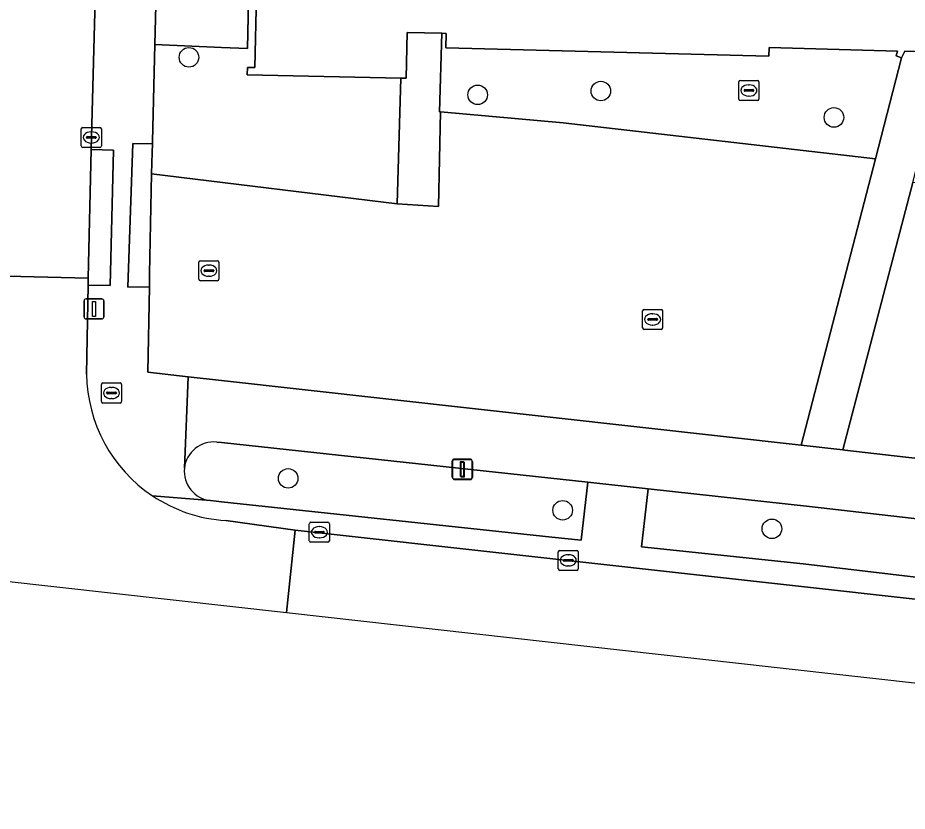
# Model space of a CAD drawing. Extents: x 162082 to 163401, y 388089 to 388636.
# Drawn here: x 162489.83 to 162534.22, y 388110.8 to 388150.4 of the extents above; entities that cross this region are included whole.
import ezdxf

# ---------------------------------------------------------------- set-up
doc = ezdxf.new("R2010")
doc.units = 0
for name, color, linetype in [('IMGEO_Boom', 7, 'Continuous'), ('IMGEO_Brandkraan', 7, 'Continuous'), ('IMGEO_Groenvoorziening', 7, 'Continuous'), ('IMGEO_Kolk', 7, 'Continuous'), ('IMGEO_Lichtmast', 7, 'Continuous'), ('IMGEO_Pand', 7, 'Continuous'), ('IMGEO_Parkeervlak_open', 7, 'Continuous'), ('IMGEO_Rijbaan_lokaal_gesloten', 7, 'Continuous'), ('IMGEO_Rijbaan_lokaal_open', 7, 'Continuous'), ('IMGEO_Rioolput', 7, 'Continuous'), ('IMGEO_Voetpad_open', 7, 'Continuous')]:
    doc.layers.add(name, color=color, linetype=linetype)

msp = doc.modelspace()

# ---------------------------------------------------------------- linework, layer by layer
at = {"layer": 'IMGEO_Boom'}
for centre in [(162498.37, 388148.425), (162518.927, 388146.742), (162512.779, 388146.554), (162530.56, 388145.425), (162503.323, 388127.412), (162517.021, 388125.82), (162527.465, 388124.896)]:
    msp.add_circle(centre, 0.489, dxfattribs=at)
at = {"layer": 'IMGEO_Brandkraan'}
for p, q in [((162494.005, 388131.248), (162494.005, 388132.1)), ((162494.08, 388132.174), (162494.932, 388132.174)), ((162494.493, 388131.954), (162494.518, 388131.954)), ((162495.006, 388132.1), (162495.006, 388131.248)), ((162494.264, 388131.668), (162494.264, 388131.68)), ((162494.702, 388131.631), (162494.304, 388131.631)), ((162494.307, 388131.717), (162494.705, 388131.717)), ((162494.748, 388131.68), (162494.748, 388131.668)), ((162494.932, 388131.174), (162494.08, 388131.174)), ((162494.516, 388131.394), (162494.491, 388131.394))]:
    msp.add_line(p, q, dxfattribs=at)
for points in [[(162494.005, 388131.248), (162494.005, 388132.1)], [(162494.08, 388132.174), (162494.932, 388132.174)], [(162495.006, 388132.1), (162495.006, 388131.248)], [(162494.932, 388131.174), (162494.08, 388131.174)]]:
    msp.add_lwpolyline(points, dxfattribs=at)
for centre, radius, start, end in [((162494.082, 388132.098), 0.0765, 91.552, 178.448), ((162494.082, 388132.098), 0.0765, 91.552, 178.448), ((162494.93, 388132.098), 0.0765, 1.552, 88.448), ((162494.93, 388132.098), 0.0765, 1.552, 88.448), ((162494.304, 388131.677), 0.0403, 85.8775, 175.7526), ((162494.301, 388131.667), 0.0366, 178.938, 274.7102), ((162494.705, 388131.674), 0.043, 264.8664, 352.4533), ((162494.709, 388131.679), 0.0386, 1.7309, 96.639), ((162494.082, 388131.25), 0.0765, 181.552, 268.448), ((162494.082, 388131.25), 0.0765, 181.552, 268.448), ((162494.93, 388131.25), 0.0765, 271.552, 358.448), ((162494.93, 388131.25), 0.0765, 271.552, 358.448)]:
    msp.add_arc(centre, radius, start, end, dxfattribs=at)
for centre, major_axis, ratio, start_param, end_param in [((162494.492, 388131.674), (-0.387, 0.002), 0.722429, 4.712389, 7.853982), ((162494.517, 388131.674), (-0.39, 0.002), 0.717154, 1.570796, 4.712389)]:
    msp.add_ellipse(centre, major_axis=major_axis, ratio=ratio, start_param=start_param, end_param=end_param, dxfattribs=at)
at = {"layer": 'IMGEO_Groenvoorziening'}
for points in [[(162501.808, 388173.337), (162501.817, 388173.679), (162499.55, 388173.758), (162497.308, 388173.837), (162496.672, 388149.058), (162500, 388148.917), (162501.289, 388148.862)], [(162508.944, 388147.385), (162501.281, 388147.559), (162501.289, 388147.921), (162501.665, 388147.913), (162502.242, 388173.327), (162501.808, 388173.337), (162501.289, 388148.862), (162500, 388148.917), (162496.672, 388149.058), (162496.548, 388144.225), (162496.545, 388144.103), (162496.534, 388143.676), (162496.506, 388142.618), (162508.759, 388141.12)], [(162533.932, 388148.399), (162533.659, 388148.508), (162533.738, 388148.739), (162527.328, 388148.915), (162527.315, 388148.482), (162511.196, 388148.904), (162511.212, 388149.62), (162510.988, 388149.625), (162510.881, 388145.702), (162510.923, 388145.699), (162517.042, 388145.154), (162532.627, 388143.359)], [(162538.844, 388142.105), (162534.501, 388142.181), (162531, 388128.832), (162531.109, 388128.82), (162534.15, 388128.479), (162538.164, 388128.028), (162538.458, 388138.663), (162538.732, 388138.658)], [(162542.379, 388121.56), (162541.672, 388124.59), (162529.338, 388126.015), (162521.291, 388126.898), (162520.96, 388124.003), (162529.02, 388123.142)]]:
    msp.add_lwpolyline(points, close=True, dxfattribs=at)
for points in [[(162518.28, 388127.229), (162500, 388129.196), (162499.756, 388129.221)], [(162499.445, 388126.304), (162499.722, 388126.274), (162500, 388126.245), (162516.486, 388124.481), (162517.948, 388124.326), (162518.28, 388127.229)]]:
    msp.add_lwpolyline(points, dxfattribs=at)
for centre, radius, start, end in [((162499.602, 388127.761), 1.468, 83.9944, 173.869), ((162499.601, 388127.762), 1.466, 173.8921, 263.8935)]:
    msp.add_arc(centre, radius, start, end, dxfattribs=at)
at = {"layer": 'IMGEO_Kolk'}
for p, q in [((162492.999, 388144.001), (162492.999, 388144.853)), ((162493.074, 388144.927), (162493.926, 388144.927)), ((162494, 388144.853), (162494, 388144.001)), ((162493.258, 388144.421), (162493.258, 388144.433)), ((162493.696, 388144.384), (162493.298, 388144.384)), ((162493.301, 388144.47), (162493.699, 388144.47)), ((162493.487, 388144.707), (162493.512, 388144.707)), ((162493.742, 388144.433), (162493.742, 388144.421)), ((162493.51, 388144.147), (162493.485, 388144.147)), ((162493.926, 388143.927), (162493.074, 388143.927)), ((162498.864, 388137.351), (162498.864, 388138.203)), ((162498.939, 388138.277), (162499.791, 388138.277)), ((162499.865, 388138.203), (162499.865, 388137.351)), ((162499.123, 388137.771), (162499.123, 388137.783)), ((162499.561, 388137.734), (162499.163, 388137.734)), ((162499.166, 388137.82), (162499.564, 388137.82)), ((162499.352, 388138.057), (162499.377, 388138.057)), ((162499.607, 388137.783), (162499.607, 388137.771)), ((162499.375, 388137.497), (162499.35, 388137.497)), ((162499.791, 388137.277), (162498.939, 388137.277)), ((162521.011, 388134.92), (162521.011, 388135.772)), ((162521.086, 388135.846), (162521.938, 388135.846)), ((162521.499, 388135.626), (162521.524, 388135.626)), ((162522.012, 388135.772), (162522.012, 388134.92)), ((162521.27, 388135.34), (162521.27, 388135.352)), ((162521.708, 388135.303), (162521.31, 388135.303)), ((162521.313, 388135.389), (162521.711, 388135.389)), ((162521.522, 388135.066), (162521.497, 388135.066)), ((162521.754, 388135.352), (162521.754, 388135.34)), ((162521.938, 388134.846), (162521.086, 388134.846)), ((162504.378, 388124.3), (162504.378, 388125.152)), ((162504.453, 388125.226), (162505.305, 388125.226)), ((162504.866, 388125.006), (162504.891, 388125.006)), ((162505.379, 388125.152), (162505.379, 388124.3)), ((162504.637, 388124.72), (162504.637, 388124.732)), ((162505.075, 388124.683), (162504.677, 388124.683)), ((162504.68, 388124.769), (162505.078, 388124.769)), ((162504.889, 388124.446), (162504.864, 388124.446)), ((162505.121, 388124.732), (162505.121, 388124.72)), ((162505.305, 388124.226), (162504.453, 388124.226)), ((162516.801, 388122.894), (162516.801, 388123.746)), ((162516.876, 388123.82), (162517.728, 388123.82)), ((162517.289, 388123.6), (162517.314, 388123.6)), ((162517.802, 388123.746), (162517.802, 388122.894)), ((162517.06, 388123.314), (162517.06, 388123.326)), ((162517.498, 388123.277), (162517.1, 388123.277)), ((162517.103, 388123.363), (162517.501, 388123.363)), ((162517.544, 388123.326), (162517.544, 388123.314)), ((162517.728, 388122.82), (162516.876, 388122.82)), ((162517.312, 388123.04), (162517.287, 388123.04))]:
    msp.add_line(p, q, dxfattribs=at)
for points in [[(162492.999, 388144.001), (162492.999, 388144.853)], [(162493.074, 388144.927), (162493.926, 388144.927)], [(162494, 388144.853), (162494, 388144.001)], [(162493.926, 388143.927), (162493.074, 388143.927)], [(162498.864, 388137.351), (162498.864, 388138.203)], [(162498.939, 388138.277), (162499.791, 388138.277)], [(162499.865, 388138.203), (162499.865, 388137.351)], [(162499.791, 388137.277), (162498.939, 388137.277)], [(162521.011, 388134.92), (162521.011, 388135.772)], [(162521.086, 388135.846), (162521.938, 388135.846)], [(162522.012, 388135.772), (162522.012, 388134.92)], [(162521.938, 388134.846), (162521.086, 388134.846)], [(162504.378, 388124.3), (162504.378, 388125.152)], [(162504.453, 388125.226), (162505.305, 388125.226)], [(162505.379, 388125.152), (162505.379, 388124.3)], [(162505.305, 388124.226), (162504.453, 388124.226)], [(162516.801, 388122.894), (162516.801, 388123.746)], [(162516.876, 388123.82), (162517.728, 388123.82)], [(162517.802, 388123.746), (162517.802, 388122.894)], [(162517.728, 388122.82), (162516.876, 388122.82)]]:
    msp.add_lwpolyline(points, dxfattribs=at)
for centre, radius, start, end in [((162493.076, 388144.851), 0.0765, 91.552, 178.448), ((162493.076, 388144.851), 0.0765, 91.552, 178.448), ((162493.924, 388144.851), 0.0765, 1.552, 88.448), ((162493.924, 388144.851), 0.0765, 1.552, 88.448), ((162493.298, 388144.43), 0.0403, 85.8775, 175.7526), ((162493.295, 388144.42), 0.0366, 178.938, 274.7102), ((162493.699, 388144.427), 0.043, 264.8664, 352.4533), ((162493.703, 388144.432), 0.0386, 1.7309, 96.639), ((162493.076, 388144.003), 0.0765, 181.552, 268.448), ((162493.076, 388144.003), 0.0765, 181.552, 268.448), ((162493.924, 388144.003), 0.0765, 271.552, 358.448), ((162493.924, 388144.003), 0.0765, 271.552, 358.448), ((162498.941, 388138.201), 0.0765, 91.552, 178.448), ((162498.941, 388138.201), 0.0765, 91.552, 178.448), ((162499.789, 388138.201), 0.0765, 1.552, 88.448), ((162499.789, 388138.201), 0.0765, 1.552, 88.448), ((162499.163, 388137.78), 0.0403, 85.8775, 175.7526), ((162499.16, 388137.77), 0.0366, 178.938, 274.7102), ((162499.564, 388137.777), 0.043, 264.8664, 352.4533), ((162499.568, 388137.782), 0.0386, 1.7309, 96.639), ((162498.941, 388137.353), 0.0765, 181.552, 268.448), ((162498.941, 388137.353), 0.0765, 181.552, 268.448), ((162499.789, 388137.353), 0.0765, 271.552, 358.448), ((162499.789, 388137.353), 0.0765, 271.552, 358.448), ((162521.088, 388135.77), 0.0765, 91.552, 178.448), ((162521.088, 388135.77), 0.0765, 91.552, 178.448), ((162521.936, 388135.77), 0.0765, 1.552, 88.448), ((162521.936, 388135.77), 0.0765, 1.552, 88.448), ((162521.31, 388135.349), 0.0403, 85.8775, 175.7526), ((162521.307, 388135.339), 0.0366, 178.938, 274.7102), ((162521.711, 388135.346), 0.043, 264.8664, 352.4533), ((162521.715, 388135.351), 0.0386, 1.7309, 96.639), ((162521.088, 388134.922), 0.0765, 181.552, 268.448), ((162521.088, 388134.922), 0.0765, 181.552, 268.448), ((162521.936, 388134.922), 0.0765, 271.552, 358.448), ((162521.936, 388134.922), 0.0765, 271.552, 358.448), ((162504.455, 388125.15), 0.0765, 91.552, 178.448), ((162504.455, 388125.15), 0.0765, 91.552, 178.448), ((162505.303, 388125.15), 0.0765, 1.552, 88.448), ((162505.303, 388125.15), 0.0765, 1.552, 88.448), ((162504.677, 388124.729), 0.0403, 85.8775, 175.7526), ((162504.674, 388124.719), 0.0366, 178.938, 274.7102), ((162505.078, 388124.726), 0.043, 264.8664, 352.4533), ((162505.082, 388124.731), 0.0386, 1.7309, 96.639), ((162504.455, 388124.302), 0.0765, 181.552, 268.448), ((162504.455, 388124.302), 0.0765, 181.552, 268.448), ((162505.303, 388124.302), 0.0765, 271.552, 358.448), ((162505.303, 388124.302), 0.0765, 271.552, 358.448), ((162516.878, 388123.744), 0.0765, 91.552, 178.448), ((162516.878, 388123.744), 0.0765, 91.552, 178.448), ((162517.726, 388123.744), 0.0765, 1.552, 88.448), ((162517.726, 388123.744), 0.0765, 1.552, 88.448), ((162517.1, 388123.323), 0.0403, 85.8775, 175.7526), ((162517.097, 388123.313), 0.0366, 178.938, 274.7102), ((162517.501, 388123.32), 0.043, 264.8664, 352.4533), ((162517.505, 388123.325), 0.0386, 1.7309, 96.639), ((162516.878, 388122.896), 0.0765, 181.552, 268.448), ((162516.878, 388122.896), 0.0765, 181.552, 268.448), ((162517.726, 388122.896), 0.0765, 271.552, 358.448), ((162517.726, 388122.896), 0.0765, 271.552, 358.448)]:
    msp.add_arc(centre, radius, start, end, dxfattribs=at)
for centre, major_axis, ratio, start_param, end_param in [((162493.486, 388144.427), (-0.387, 0.002), 0.722429, 4.712389, 7.853982), ((162493.511, 388144.427), (-0.39, 0.002), 0.717154, 1.570796, 4.712389), ((162499.351, 388137.777), (-0.387, 0.002), 0.722429, 4.712389, 7.853982), ((162499.376, 388137.777), (-0.39, 0.002), 0.717154, 1.570796, 4.712389), ((162521.498, 388135.346), (-0.387, 0.002), 0.722429, 4.712389, 7.853982), ((162521.523, 388135.346), (-0.39, 0.002), 0.717154, 1.570796, 4.712389), ((162504.865, 388124.726), (-0.387, 0.002), 0.722429, 4.712389, 7.853982), ((162504.89, 388124.726), (-0.39, 0.002), 0.717154, 1.570796, 4.712389), ((162517.288, 388123.32), (-0.387, 0.002), 0.722429, 4.712389, 7.853982), ((162517.313, 388123.32), (-0.39, 0.002), 0.717154, 1.570796, 4.712389)]:
    msp.add_ellipse(centre, major_axis=major_axis, ratio=ratio, start_param=start_param, end_param=end_param, dxfattribs=at)
at = {"layer": 'IMGEO_Lichtmast'}
for p, q in [((162493.134, 388135.472), (162493.134, 388136.272)), ((162493.134, 388136.272), (162493.134, 388135.472)), ((162493.234, 388136.372), (162494.024, 388136.372)), ((162494.024, 388136.372), (162493.234, 388136.372)), ((162494.124, 388136.272), (162494.124, 388135.472)), ((162494.124, 388135.472), (162494.124, 388136.272)), ((162494.024, 388135.372), (162493.234, 388135.372)), ((162493.234, 388135.372), (162494.024, 388135.372)), ((162511.51, 388127.477), (162511.51, 388128.277)), ((162511.51, 388128.277), (162511.51, 388127.477)), ((162511.53, 388127.454), (162511.53, 388128.254)), ((162511.53, 388128.254), (162511.53, 388127.454)), ((162511.61, 388128.377), (162512.4, 388128.377)), ((162512.4, 388128.377), (162511.61, 388128.377)), ((162511.63, 388128.354), (162512.42, 388128.354)), ((162512.42, 388128.354), (162511.63, 388128.354)), ((162512.5, 388128.277), (162512.5, 388127.477)), ((162512.5, 388127.477), (162512.5, 388128.277)), ((162512.52, 388128.254), (162512.52, 388127.454)), ((162512.52, 388127.454), (162512.52, 388128.254)), ((162512.4, 388127.377), (162511.61, 388127.377)), ((162511.61, 388127.377), (162512.4, 388127.377)), ((162512.42, 388127.354), (162511.63, 388127.354)), ((162511.63, 388127.354), (162512.42, 388127.354))]:
    msp.add_line(p, q, dxfattribs=at)
for points in [[(162493.554, 388136.247), (162493.704, 388136.247), (162493.704, 388135.497), (162493.554, 388135.497), (162493.554, 388136.247)], [(162511.93, 388128.252), (162512.08, 388128.252), (162512.08, 388127.502), (162511.93, 388127.502), (162511.93, 388128.252)], [(162511.95, 388128.229), (162512.1, 388128.229), (162512.1, 388127.479), (162511.95, 388127.479), (162511.95, 388128.229)]]:
    msp.add_lwpolyline(points, dxfattribs=at)
for centre, start, end in [((162493.234, 388136.272), 90, 180), ((162493.234, 388136.272), 90, 180), ((162494.024, 388136.272), 0, 90), ((162494.024, 388136.272), 360, 90), ((162493.234, 388135.472), 180, 270), ((162493.234, 388135.472), 180, 270), ((162494.024, 388135.472), 270, 0), ((162494.024, 388135.472), 270, 0), ((162511.61, 388128.277), 90, 180), ((162511.61, 388128.277), 90, 180), ((162511.63, 388128.254), 90, 180), ((162511.63, 388128.254), 90, 180), ((162512.4, 388128.277), 0, 90), ((162512.4, 388128.277), 360, 90), ((162512.42, 388128.254), 0, 90), ((162512.42, 388128.254), 360, 90), ((162511.61, 388127.477), 180, 270), ((162511.61, 388127.477), 180, 270), ((162511.63, 388127.454), 180, 270), ((162511.63, 388127.454), 180, 270), ((162512.4, 388127.477), 270, 0), ((162512.4, 388127.477), 270, 0), ((162512.42, 388127.454), 270, 0), ((162512.42, 388127.454), 270, 0)]:
    msp.add_arc(centre, 0.1, start, end, dxfattribs=at)
at = {"layer": 'IMGEO_Pand'}
msp.add_lwpolyline([(162502.242, 388173.327), (162501.665, 388147.913), (162501.289, 388147.921), (162501.281, 388147.559), (162508.944, 388147.385), (162509.206, 388147.379), (162509.258, 388149.665), (162510.988, 388149.625), (162511.212, 388149.62), (162511.196, 388148.904), (162527.315, 388148.482), (162527.328, 388148.915), (162533.738, 388148.739), (162533.659, 388148.508), (162533.932, 388148.399), (162534.099, 388148.728), (162536.163, 388148.673)], dxfattribs=at)
at = {"layer": 'IMGEO_Parkeervlak_open'}
msp.add_lwpolyline([(162532.627, 388143.359), (162517.042, 388145.154), (162510.923, 388145.699), (162510.828, 388140.984), (162508.759, 388141.12), (162496.506, 388142.618), (162496.408, 388137.627), (162496.395, 388136.974), (162496.311, 388132.715), (162498.339, 388132.488), (162500, 388132.302), (162528.931, 388129.064)], close=True, dxfattribs=at)
at = {"layer": 'IMGEO_Rijbaan_lokaal_gesloten'}
msp.add_lwpolyline([(162552.697, 388117.298), (162538.06, 388120.923), (162537.31, 388121.081), (162503.679, 388124.828), (162503.237, 388120.717), (162503.237, 388120.717), (162527.574, 388117.998), (162591.987, 388110.802)], dxfattribs=at)
at = {"layer": 'IMGEO_Rijbaan_lokaal_open'}
msp.add_lwpolyline([(162493.484, 388143.829), (162494.536, 388183.135), (162488.529, 388183.267), (162488.051, 388163.748), (162487.851, 388158.785), (162487.268, 388137.56), (162493.335, 388137.408)], close=True, dxfattribs=at)
for points in [[(162493.263, 388132.62), (162493.349, 388137.051), (162493.335, 388137.408), (162487.268, 388137.56), (162487.181, 388135.048)], [(162477.859, 388127.683), (162477.855, 388127.637), (162477.466, 388123.596), (162503.237, 388120.717)], [(162503.237, 388120.717), (162503.237, 388120.717), (162503.679, 388124.828), (162500.213, 388125.309)]]:
    msp.add_lwpolyline(points, dxfattribs=at)
for centre, radius, start, end in [((162500.66, 388132.695), 7.397, 180.5824, 236.2293), ((162500.666, 388132.698), 7.403, 236.2056, 266.4935)]:
    msp.add_arc(centre, radius, start, end, dxfattribs=at)
at = {"layer": 'IMGEO_Rioolput'}
for p, q in [((162525.815, 388146.346), (162525.815, 388147.198)), ((162525.89, 388147.272), (162526.742, 388147.272)), ((162526.303, 388147.052), (162526.328, 388147.052)), ((162526.816, 388147.198), (162526.816, 388146.346)), ((162526.074, 388146.766), (162526.074, 388146.778)), ((162526.512, 388146.729), (162526.114, 388146.729)), ((162526.117, 388146.815), (162526.515, 388146.815)), ((162526.558, 388146.778), (162526.558, 388146.766)), ((162526.742, 388146.272), (162525.89, 388146.272)), ((162526.326, 388146.492), (162526.301, 388146.492))]:
    msp.add_line(p, q, dxfattribs=at)
for points in [[(162525.815, 388146.346), (162525.815, 388147.198)], [(162525.89, 388147.272), (162526.742, 388147.272)], [(162526.816, 388147.198), (162526.816, 388146.346)], [(162526.742, 388146.272), (162525.89, 388146.272)]]:
    msp.add_lwpolyline(points, dxfattribs=at)
for centre, radius, start, end in [((162525.892, 388147.196), 0.0765, 91.552, 178.448), ((162525.892, 388147.196), 0.0765, 91.552, 178.448), ((162526.74, 388147.196), 0.0765, 1.552, 88.448), ((162526.74, 388147.196), 0.0765, 1.552, 88.448), ((162526.114, 388146.775), 0.0403, 85.8775, 175.7526), ((162526.111, 388146.765), 0.0366, 178.938, 274.7102), ((162526.515, 388146.772), 0.043, 264.8664, 352.4533), ((162526.519, 388146.777), 0.0386, 1.7309, 96.639), ((162525.892, 388146.348), 0.0765, 181.552, 268.448), ((162525.892, 388146.348), 0.0765, 181.552, 268.448), ((162526.74, 388146.348), 0.0765, 271.552, 358.448), ((162526.74, 388146.348), 0.0765, 271.552, 358.448)]:
    msp.add_arc(centre, radius, start, end, dxfattribs=at)
for centre, major_axis, ratio, start_param, end_param in [((162526.302, 388146.772), (-0.387, 0.002), 0.722429, 4.712389, 7.853982), ((162526.327, 388146.772), (-0.39, 0.002), 0.717154, 1.570796, 4.712389)]:
    msp.add_ellipse(centre, major_axis=major_axis, ratio=ratio, start_param=start_param, end_param=end_param, dxfattribs=at)
at = {"layer": 'IMGEO_Voetpad_open'}
for points in [[(162494.684, 388187.95), (162494.536, 388183.135), (162493.484, 388143.829), (162494.605, 388143.8), (162494.432, 388137.037), (162493.349, 388137.051), (162493.263, 388132.62)], [(162498.339, 388132.488), (162496.311, 388132.715), (162496.395, 388136.974), (162495.323, 388136.955), (162495.563, 388144.131), (162496.545, 388144.103), (162496.548, 388144.225), (162496.672, 388149.058), (162497.308, 388173.837), (162497.407, 388177.721), (162497.558, 388188.258)], [(162575.783, 388123.657), (162571.302, 388124.181), (162544.515, 388127.315), (162538.164, 388128.028), (162534.15, 388128.479), (162531.109, 388128.82), (162531, 388128.832), (162528.931, 388129.064), (162500, 388132.302), (162498.339, 388132.488), (162498.143, 388127.918)], [(162498.143, 388127.918), (162498.339, 388132.488)], [(162499.756, 388129.221), (162500, 388129.196), (162518.28, 388127.229), (162521.291, 388126.898), (162529.338, 388126.015), (162541.672, 388124.59), (162543.266, 388124.406), (162575.155, 388120.722), (162587.893, 388119.25), (162596.28, 388118.264), (162602.116, 388117.578), (162607.328, 388116.967), (162610.292, 388116.62), (162641.48, 388112.962)], [(162574.797, 388117.719), (162573.271, 388117.9), (162543.975, 388121.37), (162543.266, 388124.406), (162541.672, 388124.59), (162542.379, 388121.56), (162529.02, 388123.142), (162520.96, 388124.003), (162521.291, 388126.898), (162518.28, 388127.229), (162517.948, 388124.326), (162516.486, 388124.481), (162500, 388126.245), (162499.722, 388126.274), (162499.445, 388126.304), (162496.548, 388126.546)], [(162496.548, 388126.546), (162499.445, 388126.304)], [(162500.213, 388125.309), (162503.679, 388124.828), (162537.31, 388121.081), (162538.06, 388120.923), (162552.697, 388117.298)]]:
    msp.add_lwpolyline(points, dxfattribs=at)
for points in [[(162510.923, 388145.699), (162510.881, 388145.702), (162510.988, 388149.625), (162509.258, 388149.665), (162509.206, 388147.379), (162508.944, 388147.385), (162508.759, 388141.12), (162510.828, 388140.984)], [(162535.712, 388146.956), (162536.163, 388148.673), (162534.099, 388148.728), (162533.932, 388148.399), (162532.627, 388143.359), (162528.931, 388129.064), (162531, 388128.832), (162534.501, 388142.181)], [(162496.506, 388142.618), (162496.534, 388143.676), (162496.545, 388144.103), (162495.563, 388144.131), (162495.323, 388136.955), (162496.395, 388136.974), (162496.408, 388137.627)], [(162494.432, 388137.037), (162494.605, 388143.8), (162493.484, 388143.829), (162493.335, 388137.408), (162493.349, 388137.051)]]:
    msp.add_lwpolyline(points, close=True, dxfattribs=at)
for centre, radius, start, end in [((162500.66, 388132.695), 7.397, 180.5824, 236.2293), ((162499.602, 388127.761), 1.468, 83.9944, 173.869), ((162499.601, 388127.762), 1.466, 173.8921, 263.8935), ((162500.666, 388132.698), 7.403, 236.2056, 266.4935)]:
    msp.add_arc(centre, radius, start, end, dxfattribs=at)

doc.saveas('drawing.dxf')
